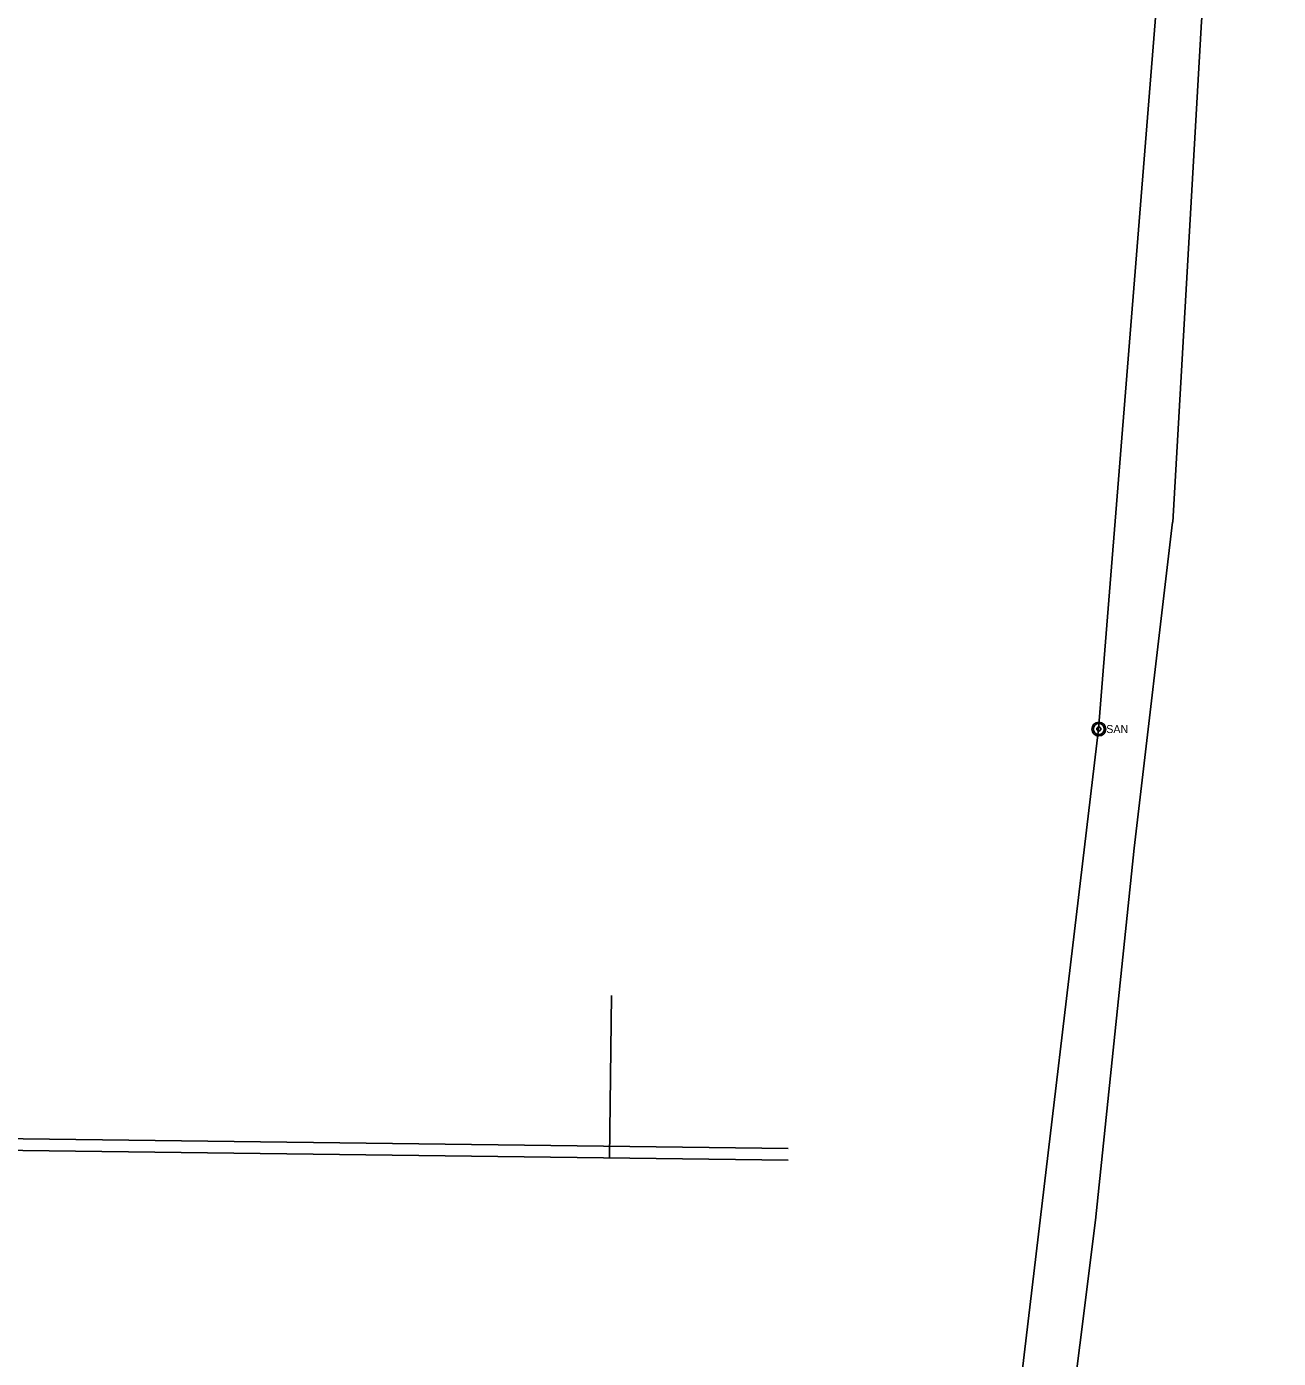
# Model space of a CAD drawing. Extents: x 596028 to 606371, y 330010 to 403088.
# Drawn here: x 602540 to 603087, y 368965 to 369548 of the extents above; entities that cross this region are included whole.
import ezdxf

# ---------------------------------------------------------------- set-up
doc = ezdxf.new("R2010")
doc.units = 0
for name, color, linetype in [('E_UTL_E_UG', 7, 'Continuous'), ('E_UTL_FO_UG_QWEST', 7, 'Continuous'), ('E_UTL_G_UG', 7, 'Continuous'), ('E_UTL_SAN_MH', 7, 'Continuous'), ('E_UTL_SAN_UG', 7, 'Continuous')]:
    doc.layers.add(name, color=color, linetype=linetype)

msp = doc.modelspace()

# ---------------------------------------------------------------- linework, layer by layer
at = {"layer": 'E_UTL_E_UG'}
msp.add_line((602794.49, 369052.93), (602795.38, 369123.92), dxfattribs=at)
msp.add_lwpolyline([(602197.64, 369051.13), (602214.89, 369060.18), (602872.53, 369051.95)], dxfattribs=at)
at = {"layer": 'E_UTL_FO_UG_QWEST'}
msp.add_lwpolyline([(602993.22, 368916.31), (603006.91, 369025.69), (603023.81, 369188.36), (603040.62, 369330.96), (603040.72, 369330.89), (603053.2, 369549.83), (603062.21, 369654.58), (603075.3, 369936.96), (603082.65, 370079.86), (603082.44, 370200.6), (603085.45, 370367.17), (603086.85, 370558.33)], dxfattribs=at)
at = {"layer": 'E_UTL_G_UG'}
msp.add_line((602227.59, 369065.1), (602872.59, 369057.03), dxfattribs=at)
at = {"layer": 'E_UTL_SAN_MH'}
for radius in [3, 2.4, 0.9]:
    msp.add_circle((603008.37, 369240.45), radius, dxfattribs=at)
at = {"layer": 'E_UTL_SAN_UG'}
for p, q in [((603008.25, 369240.44), (603040.2, 369639.13)), ((602954.78, 368789.78), (603008.25, 369240.44))]:
    msp.add_line(p, q, dxfattribs=at)

# ---------------------------------------------------------------- texts
at = {"layer": 'E_UTL_SAN_MH'}
msp.add_text('SAN', height=3.499, dxfattribs=at).set_placement((603011.61, 369238.68))

doc.saveas('drawing.dxf')
